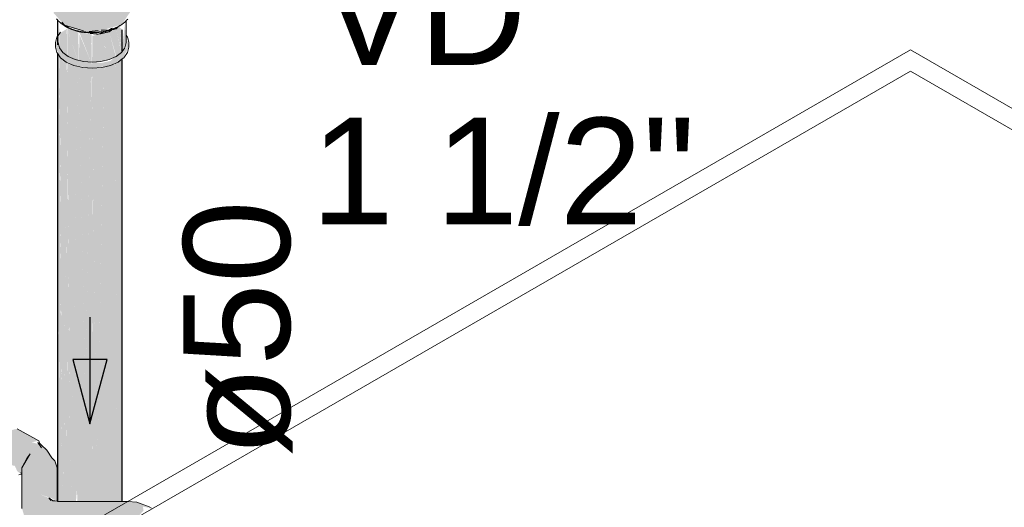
# Model space of a CAD drawing. Header units: millimetres. Extents: x 567 to 934, y -1 to 364.
# Tile 949 of 1056: x 731.141 to 732.987, y 190.809 to 191.724. Entities that reach past the tile are written whole.
import ezdxf

# ---------------------------------------------------------------- set-up
doc = ezdxf.new("R2010")
doc.units = ezdxf.units.MM
doc.header["$MEASUREMENT"] = 0
doc.linetypes.add('NULL', pattern=[0])
for name, color, linetype, lineweight in [('AF-Condutos', 140, 'Continuous', 25), ('AF-Curva de transposição', 152, 'Continuous', 18), ('AF-Registro', 253, 'Continuous', 18), ('AF-Sentido conduto', 140, 'Continuous', 30), ('AF-Textos conduto', 7, 'Continuous', 9), ('Textos', 7, 'Continuous', 9)]:
    doc.layers.add(name, color=color, linetype=linetype, lineweight=lineweight)
doc.layers.add('ARQ FINA', color=8, linetype='Continuous')
doc.styles.add('Arial', font='arial.ttf')

msp = doc.modelspace()

# ---------------------------------------------------------------- hatches: boundary and pattern name
at = {"layer": 'AF-Condutos', "linetype": 'Continuous'}
for points in [[(731.2118, 190.3201), (731.2127, 190.2936), (731.2157, 191.7215), (731.213, 190.755), (731.2117, 190.7551), (731.2117, 190.4354)], [(731.2118, 191.6763), (731.2155, 191.6552), (731.2157, 191.7122)], [(731.2296, 191.7092), (731.2271, 191.4578), (731.2216, 190.5447), (731.2271, 191.3523), (731.2249, 190.3303)], [(731.2271, 190.9864), (731.2271, 190.3374), (731.2296, 191.7092)], [(731.2501, 191.6475), (731.2509, 191.6992), (731.2296, 191.7092)], [(731.229, 191.6522), (731.2295, 191.7062), (731.2158, 191.6979)], [(731.2289, 191.6366), (731.229, 191.6522), (731.2158, 191.6979), (731.2161, 191.6544)], [(731.2301, 191.656), (731.25, 191.641), (731.2501, 191.6465), (731.2307, 191.7057)], [(731.2485, 190.8423), (731.2493, 190.8199), (731.2743, 190.8198), (731.2761, 191.6989), (731.2641, 191.0147), (731.2509, 191.7012), (731.2378, 190.82), (731.2465, 190.8199)], [(731.274, 191.6327), (731.2751, 191.6439), (731.2532, 191.6958), (731.252, 191.6471)], [(731.2751, 191.6439), (731.276, 191.6958), (731.2523, 191.701)], [(731.2781, 191.6934), (731.2767, 191.6438), (731.2997, 191.6465), (731.2893, 191.6961)], [(731.2997, 191.6465), (731.3005, 191.6951), (731.2937, 191.6957)], [(731.2986, 191.5794), (731.2986, 190.5376), (731.3007, 191.7027)], [(731.3012, 191.6469), (731.3089, 191.6487), (731.3018, 191.6954)], [(731.2117, 191.6605), (731.212, 190.82), (731.2129, 190.82)], [(731.2117, 191.6605), (731.2119, 190.82), (731.212, 190.82)], [(731.2117, 191.6605), (731.2117, 190.8201), (731.2119, 190.82)], [(731.2118, 191.6604), (731.2129, 190.82), (731.2132, 190.82)], [(731.2132, 190.82), (731.2155, 191.6552), (731.2118, 191.6603)], [(731.2156, 191.6551), (731.2138, 190.82), (731.2158, 190.82), (731.2157, 191.6549)], [(731.2157, 191.6549), (731.2158, 190.82), (731.2166, 190.82)], [(731.22, 190.82), (731.216, 191.6496), (731.2158, 191.6667)], [(731.2158, 191.6549), (731.2166, 190.82), (731.2173, 190.82)], [(731.2158, 191.6548), (731.2173, 190.82), (731.22, 190.82)], [(731.216, 191.6545), (731.22, 190.82), (731.2209, 190.82)], [(731.2296, 191.6436), (731.2295, 191.6565), (731.2296, 190.82), (731.2303, 190.82)], [(731.2209, 190.82), (731.2289, 191.6366), (731.2161, 191.6534)], [(731.2295, 191.6437), (731.228, 190.82), (731.2296, 190.82)], [(731.2296, 191.6436), (731.2303, 190.82), (731.2312, 190.82)], [(731.2353, 190.82), (731.23, 191.6408), (731.2297, 191.6435)], [(731.2297, 191.6435), (731.2312, 190.82), (731.2353, 190.82)], [(731.23, 191.6434), (731.2353, 190.82), (731.2363, 190.82)], [(731.2378, 190.82), (731.2499, 191.6346), (731.2301, 191.6434)], [(731.2301, 191.6434), (731.2363, 190.82), (731.2378, 190.82)], [(731.3007, 191.6352), (731.3007, 190.8197), (731.3083, 190.8197), (731.3195, 191.6397)], [(731.3195, 191.6414), (731.3083, 190.8197), (731.3205, 190.8197), (731.3205, 191.6418)], [(731.3205, 191.6403), (731.3212, 190.8197), (731.3231, 190.8197), (731.3207, 191.6404)], [(731.3205, 191.6402), (731.3205, 190.8197), (731.3212, 190.8197)], [(731.3207, 191.6419), (731.3231, 190.8197), (731.3248, 190.8196), (731.3314, 191.6467)], [(731.332, 191.6489), (731.3314, 191.6485), (731.3248, 190.8196), (731.3321, 190.8196)], [(731.332, 191.649), (731.3323, 190.8196), (731.3324, 190.8196)], [(731.332, 191.6489), (731.3321, 190.8196), (731.3323, 190.8196)], [(731.3324, 190.7548), (731.3333, 191.6499), (731.3321, 191.649)], [(731.3333, 191.6499), (731.3325, 190.8196), (731.3334, 190.8196)], [(731.2522, 191.6343), (731.2641, 191.0147), (731.2749, 191.6326)], [(731.2743, 190.8198), (731.2761, 190.8198), (731.2761, 191.6325), (731.2759, 191.6325)], [(731.2762, 191.6294), (731.2761, 191.6325), (731.2761, 190.8198), (731.2785, 190.8198)], [(731.2763, 191.6325), (731.2785, 190.8198), (731.2856, 190.8198), (731.2768, 191.6295)], [(731.2856, 190.8198), (731.2995, 191.6342), (731.2768, 191.6324)], [(731.3006, 191.6352), (731.3005, 191.6352), (731.2991, 190.8197), (731.3007, 190.8197)], [(731.2986, 191.5794), (731.2856, 190.8198), (731.2986, 190.8197)], [(731.2271, 191.4578), (731.2209, 190.82), (731.2233, 190.82)], [(731.2271, 191.3523), (731.2235, 190.82), (731.226, 190.82)], [(731.2271, 190.9864), (731.2266, 190.82), (731.2271, 190.82)]]:
    msp.add_hatch(color=151, dxfattribs=at).paths.add_polyline_path(points)
at = {"layer": 'AF-Curva de transposição', "linetype": 'Continuous'}
for points in [[(731.1364, 190.9561), (731.1218, 190.9528), (731.1033, 190.9333), (731.0957, 190.9075), (731.1001, 190.8932), (731.132, 190.8865), (731.1367, 190.8762), (731.1454, 190.8701), (731.1454, 190.8824), (731.1608, 190.9094), (731.1917, 190.9159), (731.1814, 190.9262), (731.1634, 190.9309), (731.1767, 190.9336)], [(731.1783, 190.9096), (731.2015, 190.9017), (731.1917, 190.9159), (731.1608, 190.9094), (731.1551, 190.9017)], [(731.1551, 190.9017), (731.1454, 190.8828), (731.1454, 190.8066), (731.1494, 190.7935), (731.1649, 190.7735), (731.1869, 190.7583), (731.2117, 190.7552), (731.3439, 190.7548), (731.3439, 190.7682), (731.3483, 190.7853), (731.3501, 190.778), (731.3733, 190.8025), (731.3721, 190.8104), (731.3863, 190.8068), (731.361, 190.8182), (731.3439, 190.8196), (731.2119, 190.82), (731.1783, 190.8334), (731.1783, 190.9096)], [(731.2072, 190.8959), (731.2015, 190.9017), (731.1783, 190.9096), (731.1783, 190.8334), (731.2015, 190.8256), (731.2112, 190.8828)], [(731.2112, 190.8201), (731.2112, 190.8828), (731.2015, 190.8256)]]:
    msp.add_hatch(color=161, dxfattribs=at).paths.add_polyline_path(points)
at = {"layer": 'AF-Registro', "linetype": 'Continuous'}
for points in [[(731.3503, 191.741), (731.3314, 191.7658), (731.3317, 191.7845), (731.3216, 191.7531), (731.3246, 191.7818), (731.3326, 191.7891), (731.3498, 191.8133), (731.3516, 191.8305), (731.349, 191.8518), (731.3356, 191.8864), (731.3412, 191.8634), (731.3238, 191.9007), (731.3205, 191.8991), (731.3199, 191.8736), (731.3166, 191.8972), (731.3132, 191.8955), (731.315, 191.8604), (731.3076, 191.8934), (731.306, 191.8925), (731.2914, 191.8403), (731.2866, 191.8895), (731.2808, 191.848), (731.272, 191.8892), (731.259, 191.8908), (731.2563, 191.8635), (731.2513, 191.8924), (731.2436, 191.8711), (731.2409, 191.8955), (731.2378, 191.8745), (731.2369, 191.8973), (731.2319, 191.8779), (731.2297, 191.9), (731.2228, 191.8831), (731.1791, 191.8646), (731.173, 191.8425), (731.1759, 191.8252), (731.2084, 191.8378), (731.229, 191.8041), (731.2253, 191.7958), (731.2228, 191.774), (731.2329, 191.7724), (731.2285, 191.7869), (731.2339, 191.7988), (731.2347, 191.7833), (731.2278, 191.7711), (731.2205, 191.7849), (731.2119, 191.7886), (731.2047, 191.7779), (731.2342, 191.7653), (731.2521, 191.7721), (731.2593, 191.7935), (731.2561, 191.813), (731.3, 191.8322), (731.3085, 191.8241), (731.314, 191.8249), (731.3189, 191.8021), (731.3164, 191.7985), (731.312, 191.8155), (731.3128, 191.8245), (731.3, 191.8322), (731.2602, 191.7962), (731.2561, 191.7842), (731.2607, 191.7797), (731.2524, 191.7437), (731.2471, 191.7699), (731.2367, 191.7483), (731.2327, 191.7655), (731.2075, 191.776), (731.2045, 191.765), (731.2148, 191.7533), (731.2045, 191.7364), (731.2251, 191.7131), (731.2605, 191.7027), (731.2836, 191.7001), (731.3324, 191.7146)], [(731.3319, 191.6618), (731.3285, 191.7114), (731.3221, 191.7066)], [(731.3405, 191.6797), (731.3388, 191.7196), (731.3322, 191.6622)], [(731.2117, 191.6921), (731.2084, 191.6721), (731.2176, 191.6523), (731.2427, 191.6378), (731.277, 191.6325), (731.277, 191.641), (731.232, 191.6546), (731.2155, 191.671)], [(731.2462, 191.7037), (731.249, 191.7017), (731.2857, 191.6988)], [(731.3407, 191.6944), (731.341, 191.6707), (731.3113, 191.6463), (731.2948, 191.6423), (731.277, 191.6438), (731.277, 191.6325), (731.3113, 191.6378), (731.3334, 191.6499), (731.3456, 191.6721)], [(731.2931, 191.6957), (731.2771, 191.6934), (731.2781, 191.6439)], [(731.2935, 191.6971), (731.2774, 191.6412), (731.3078, 191.6485)], [(731.3089, 191.7008), (731.2935, 191.6971), (731.3089, 191.6487), (731.3212, 191.6542)], [(731.3221, 191.7066), (731.3089, 191.7008), (731.3221, 191.6546), (731.3315, 191.6617)], [(731.3287, 191.7086), (731.3322, 191.6622), (731.3322, 191.7063)]]:
    msp.add_hatch(color=254, dxfattribs=at).paths.add_polyline_path(points)

# ---------------------------------------------------------------- linework, layer by layer
at = {"layer": 'AF-Condutos'}
for p, q in [((731.2117, 191.7234), (731.2117, 191.7231)), ((731.2117, 191.7231), (731.2117, 191.7229)), ((731.2117, 191.7229), (731.2117, 191.6949)), ((731.2117, 191.6949), (731.2117, 191.6921)), ((731.2117, 191.6921), (731.2117, 191.6877)), ((731.3334, 191.6638), (731.3334, 191.7046)), ((731.2117, 191.6877), (731.2117, 191.6763)), ((731.2117, 191.6605), (731.2117, 190.8201)), ((731.3334, 190.8196), (731.3334, 191.6499))]:
    msp.add_line(p, q, dxfattribs=at)
at = {"layer": 'AF-Curva de transposição'}
for p, q in [((731.1715, 190.9365), (731.1364, 190.9561)), ((731.1767, 190.9336), (731.1715, 190.9365)), ((731.1794, 190.9276), (731.1753, 190.9305)), ((731.1753, 190.9305), (731.1817, 190.9204)), ((731.1789, 190.9287), (731.1767, 190.9336)), ((731.1794, 190.9276), (731.1789, 190.9287)), ((731.1814, 190.9262), (731.1794, 190.9276)), ((731.1917, 190.9159), (731.1814, 190.9262)), ((731.2015, 190.9017), (731.1917, 190.9159)), ((731.1454, 190.8829), (731.1608, 190.9094)), ((731.1551, 190.9017), (731.1454, 190.8829)), ((731.1608, 190.9094), (731.1551, 190.9017)), ((731.2072, 190.8959), (731.2015, 190.9017)), ((731.1454, 190.8829), (731.1454, 190.8828)), ((731.1454, 190.8828), (731.1454, 190.8721)), ((731.2112, 190.8828), (731.2072, 190.8959)), ((731.2112, 190.8201), (731.2112, 190.8828)), ((731.1397, 190.8695), (731.1454, 190.8701)), ((731.1425, 190.8735), (731.1454, 190.8721)), ((731.1454, 190.8721), (731.1454, 190.8701)), ((731.1454, 190.8701), (731.1454, 190.8066)), ((731.1958, 190.8264), (731.1994, 190.8218)), ((731.2033, 190.8212), (731.1958, 190.8264)), ((731.2069, 190.8207), (731.2033, 190.8212)), ((731.2112, 190.8201), (731.2069, 190.8207)), ((731.2117, 190.8201), (731.2112, 190.8201)), ((731.2119, 190.82), (731.2117, 190.8201)), ((731.3334, 190.8196), (731.2119, 190.82)), ((731.3439, 190.8196), (731.3334, 190.8196)), ((731.361, 190.8182), (731.3439, 190.8196)), ((731.384, 190.81), (731.361, 190.8182)), ((731.3883, 190.807), (731.384, 190.81))]:
    msp.add_line(p, q, dxfattribs=at)
at = {"layer": 'AF-Registro'}
for p, q in [((731.2101, 191.7251), (731.2117, 191.7234)), ((731.2117, 191.7234), (731.2131, 191.7217)), ((731.2131, 191.7217), (731.2163, 191.7187)), ((731.2163, 191.7187), (731.2191, 191.7165)), ((731.2191, 191.7165), (731.2204, 191.7156)), ((731.2225, 191.716), (731.2199, 191.7189)), ((731.2199, 191.7189), (731.2251, 191.7131)), ((731.2204, 191.7156), (731.2224, 191.7142)), ((731.2224, 191.7142), (731.2227, 191.714)), ((731.2251, 191.7131), (731.2225, 191.716)), ((731.2227, 191.714), (731.2233, 191.7136)), ((731.2233, 191.7136), (731.2254, 191.7123)), ((731.2314, 191.7112), (731.2251, 191.7131)), ((731.2251, 191.7131), (731.2376, 191.7094)), ((731.2254, 191.7123), (731.2261, 191.7117)), ((731.2254, 191.7123), (731.2254, 191.7123)), ((731.2254, 191.7123), (731.2255, 191.7122)), ((731.2255, 191.7122), (731.2299, 191.71)), ((731.2261, 191.7117), (731.2265, 191.7114)), ((731.2265, 191.7114), (731.2266, 191.7114)), ((731.2265, 191.7114), (731.2265, 191.7114)), ((731.2266, 191.7114), (731.2288, 191.7097)), ((731.2288, 191.7097), (731.238, 191.7053)), ((731.2299, 191.71), (731.233, 191.7085)), ((731.2376, 191.7094), (731.2314, 191.7112)), ((731.2415, 191.7082), (731.2376, 191.7094)), ((731.2376, 191.7094), (731.2605, 191.7027)), ((731.3199, 191.708), (731.3244, 191.71)), ((731.3221, 191.7066), (731.3248, 191.7097)), ((731.3228, 191.7086), (731.3251, 191.71)), ((731.3244, 191.71), (731.3256, 191.7107)), ((731.3248, 191.7097), (731.3251, 191.71)), ((731.3251, 191.71), (731.3289, 191.7124)), ((731.3256, 191.7107), (731.3286, 191.7122)), ((731.3286, 191.7122), (731.3324, 191.7146)), ((731.3289, 191.7124), (731.3326, 191.7147)), ((731.3324, 191.7146), (731.3334, 191.7153)), ((731.3334, 191.7153), (731.3348, 191.7164)), ((731.3348, 191.7164), (731.3358, 191.7171)), ((731.3358, 191.7171), (731.3381, 191.7191)), ((731.3381, 191.7191), (731.339, 191.7198)), ((731.339, 191.7198), (731.3392, 191.72)), ((731.3392, 191.72), (731.3407, 191.7215)), ((731.3407, 191.7215), (731.341, 191.7218)), ((731.3407, 191.7212), (731.3407, 191.7215)), ((731.3407, 191.702), (731.3407, 191.7212)), ((731.341, 191.7218), (731.3436, 191.7248)), ((731.2108, 191.6908), (731.2084, 191.6806)), ((731.2117, 191.6921), (731.2108, 191.6908)), ((731.2176, 191.7004), (731.2117, 191.6921)), ((731.233, 191.7085), (731.2348, 191.7077)), ((731.2348, 191.7077), (731.2395, 191.7059)), ((731.238, 191.7053), (731.2428, 191.7037)), ((731.2395, 191.7059), (731.2448, 191.7042)), ((731.2605, 191.7027), (731.2415, 191.7082)), ((731.2428, 191.7037), (731.249, 191.7017)), ((731.2448, 191.7042), (731.2505, 191.7028)), ((731.2504, 191.7056), (731.248, 191.7063)), ((731.249, 191.7017), (731.2587, 191.6996)), ((731.2505, 191.7028), (731.2558, 191.7017)), ((731.2558, 191.7017), (731.2612, 191.7009)), ((731.2587, 191.6996), (731.278, 191.6981)), ((731.2612, 191.7009), (731.2648, 191.7005)), ((731.2648, 191.7005), (731.2669, 191.7004)), ((731.2669, 191.7004), (731.2724, 191.7)), ((731.2711, 191.7017), (731.288, 191.7032)), ((731.2768, 191.7022), (731.2711, 191.7017)), ((731.2724, 191.7), (731.278, 191.6999)), ((731.273, 191.6976), (731.2852, 191.6965)), ((731.2824, 191.7027), (731.2768, 191.7022)), ((731.278, 191.6999), (731.2836, 191.7001)), ((731.278, 191.6981), (731.2857, 191.6988)), ((731.288, 191.7032), (731.2824, 191.7027)), ((731.2836, 191.7001), (731.2869, 191.7003)), ((731.2852, 191.6965), (731.287, 191.6963)), ((731.2857, 191.6988), (731.2976, 191.7)), ((731.2869, 191.7003), (731.2893, 191.7005)), ((731.287, 191.6963), (731.2884, 191.6967)), ((731.2884, 191.6967), (731.2979, 191.6995)), ((731.2935, 191.6971), (731.2884, 191.6967)), ((731.2893, 191.7005), (731.2947, 191.7012)), ((731.3089, 191.7008), (731.2935, 191.6971)), ((731.2936, 191.7037), (731.3048, 191.7048)), ((731.2992, 191.7042), (731.2936, 191.7037)), ((731.2947, 191.7012), (731.3001, 191.7021)), ((731.2976, 191.7), (731.302, 191.701)), ((731.3048, 191.7048), (731.2992, 191.7042)), ((731.3001, 191.7021), (731.3054, 191.7032)), ((731.302, 191.701), (731.3028, 191.7012)), ((731.3028, 191.7012), (731.309, 191.7028)), ((731.3033, 191.7017), (731.3078, 191.7038)), ((731.3057, 191.7029), (731.3033, 191.7017)), ((731.3054, 191.7032), (731.3071, 191.7037)), ((731.3071, 191.7037), (731.3073, 191.7037)), ((731.3073, 191.7037), (731.3075, 191.7038)), ((731.3075, 191.7038), (731.3086, 191.7041)), ((731.3078, 191.7038), (731.3085, 191.704)), ((731.3081, 191.7041), (731.3104, 191.7053)), ((731.3086, 191.7041), (731.3104, 191.7046)), ((731.309, 191.7008), (731.3089, 191.7008)), ((731.3132, 191.704), (731.309, 191.7008)), ((731.309, 191.7028), (731.3092, 191.7028)), ((731.3092, 191.7028), (731.314, 191.7047)), ((731.31, 191.7031), (731.3132, 191.704)), ((731.3104, 191.7053), (731.3134, 191.707)), ((731.3104, 191.7046), (731.3152, 191.7061)), ((731.3132, 191.704), (731.3162, 191.7049)), ((731.3134, 191.707), (731.3144, 191.7076)), ((731.314, 191.7047), (731.3194, 191.7067)), ((731.3152, 191.7061), (731.3169, 191.7068)), ((731.3162, 191.7049), (731.3175, 191.7053)), ((731.3169, 191.7068), (731.3199, 191.708)), ((731.3175, 191.7053), (731.3221, 191.7066)), ((731.3194, 191.7067), (731.3223, 191.7083)), ((731.3223, 191.7083), (731.3228, 191.7086)), ((731.3407, 191.6944), (731.3407, 191.702)), ((731.3407, 191.6806), (731.3407, 191.6944)), ((731.3433, 191.6908), (731.3407, 191.6944)), ((731.3436, 191.6894), (731.3433, 191.6908)), ((731.2084, 191.6806), (731.2084, 191.6721)), ((731.2155, 191.671), (731.2133, 191.6806)), ((731.3407, 191.6806), (731.3385, 191.671)), ((731.3456, 191.6806), (731.3436, 191.6894)), ((731.3456, 191.6721), (731.3456, 191.6806)), ((731.2084, 191.6721), (731.2108, 191.6618)), ((731.2108, 191.6618), (731.2117, 191.6605)), ((731.2117, 191.6605), (731.2176, 191.6523)), ((731.2219, 191.6622), (731.2155, 191.671)), ((731.232, 191.6546), (731.2219, 191.6622)), ((731.2452, 191.6487), (731.232, 191.6546)), ((731.3221, 191.6546), (731.3089, 191.6487)), ((731.3322, 191.6622), (731.3221, 191.6546)), ((731.3334, 191.6638), (731.3322, 191.6622)), ((731.3385, 191.671), (731.3334, 191.6638)), ((731.3364, 191.6523), (731.3433, 191.6618)), ((731.3433, 191.6618), (731.3456, 191.6721)), ((731.2176, 191.6523), (731.2285, 191.6441)), ((731.2285, 191.6441), (731.2427, 191.6378)), ((731.2427, 191.6378), (731.2593, 191.6338)), ((731.2605, 191.645), (731.2452, 191.6487)), ((731.277, 191.6438), (731.2605, 191.645)), ((731.2935, 191.645), (731.277, 191.6438)), ((731.3089, 191.6487), (731.2935, 191.645)), ((731.2948, 191.6338), (731.3113, 191.6378)), ((731.3113, 191.6378), (731.3255, 191.6441)), ((731.3255, 191.6441), (731.3334, 191.6499)), ((731.3334, 191.6499), (731.3364, 191.6523)), ((731.2593, 191.6338), (731.277, 191.6325)), ((731.277, 191.6325), (731.2948, 191.6338))]:
    msp.add_line(p, q, dxfattribs=at)
at = {"layer": 'AF-Sentido conduto'}
for p, q in [((731.3052, 191.0861), (731.2405, 191.0861)), ((731.2405, 191.0861), (731.2729, 190.9654)), ((731.2729, 190.9654), (731.3052, 191.0861))]:
    msp.add_line(p, q, dxfattribs=at)
msp.add_lwpolyline([(731.2729, 191.1654), (731.2729, 190.9654)], dxfattribs=at)
at = {"layer": 'ARQ FINA', "lineweight": 5}
for p, q in [((730.3516, 190.2473), (732.8111, 191.6673)), ((732.8111, 191.6673), (733.5386, 191.2473)), ((732.8111, 191.6273), (730.3862, 190.2273)), ((733.5039, 191.2273), (732.8111, 191.6273))]:
    msp.add_line(p, q, dxfattribs=at)

# ---------------------------------------------------------------- texts
at = {"layer": 'AF-Textos conduto', "linetype": 'NULL', "insert": (731.6531, 191.1441), "char_height": 0.2, "width": 0.962805, "attachment_point": 8, "rotation": 90.0002, "line_spacing_factor": 0.6, "style": 'Arial'}
msp.add_mtext('ø50', dxfattribs=at)
at = {"layer": 'Textos', "linetype": 'NULL', "char_height": 0.2, "attachment_point": 7, "line_spacing_factor": 0.6, "style": 'Arial'}
for s, insert, width in [('VD', (731.7031, 191.6385), 0.776524), ('1 1/2"', (731.6874, 191.3368), 1.440854)]:
    msp.add_mtext(s, dxfattribs=dict(at, insert=insert, width=width))

doc.saveas('drawing.dxf')
